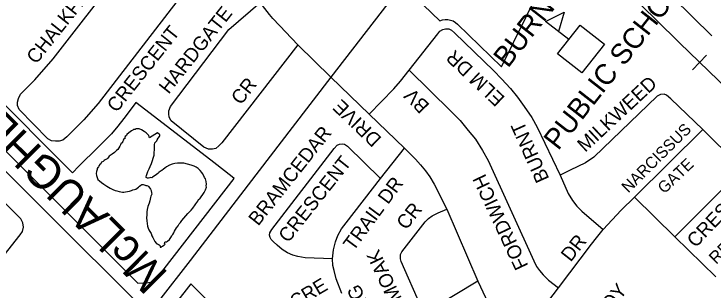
# Model space of a CAD drawing. Extents: x 586326 to 623965, y 4819854 to 4857850.
# Drawn here: x 594531 to 595381, y 4841010 to 4841346 of the extents above; entities that cross this region are included whole.
import ezdxf

# ---------------------------------------------------------------- set-up
doc = ezdxf.new("R2010")
doc.units = 0
for name, color, linetype in [('Major Rds and Hwys', 7, 'Continuous'), ('Major Rds Lbls', 7, 'Continuous'), ('Minor Rd Lbls', 7, 'Continuous'), ('Minor Rds', 7, 'Continuous'), ('Park Outlines', 7, 'Continuous'), ('Proposed Secondary Rds', 7, 'Continuous'), ('Railways_lbls', 7, 'Continuous'), ('School Syms_Lbls', 7, 'Continuous'), ('SWM Ponds', 7, 'Continuous')]:
    doc.layers.add(name, color=color, linetype=linetype)

msp = doc.modelspace()

# ---------------------------------------------------------------- linework, layer by layer
at = {"layer": 'Major Rds and Hwys'}
for points in [[(595121.61, 4841537.38), (595117.45, 4841529.79), (594916.26, 4841269.26)], [(594916.26, 4841269.26), (594869.34, 4841208.2), (594815.86, 4841138.58), (594745.05, 4841046.42), (594706.85, 4840996.7), (594700.51, 4840988.45), (594694.81, 4840981.02)], [(594694.81, 4840981.02), (594428.29, 4841246.58)]]:
    msp.add_lwpolyline(points, dxfattribs=at)
at = {"layer": 'Minor Rds'}
for points in [[(594785.13, 4841414.63), (594749.21, 4841385.46), (594745.75, 4841382.28), (594739.91, 4841376.06), (594633.35, 4841237.42), (594615.99, 4841217.46), (594595.31, 4841196.76), (594590.2, 4841192.72), (594585.94, 4841191.54), (594581.46, 4841191.32), (594576.65, 4841191.94), (594571.94, 4841194.44), (594537.32, 4841229.92), (594535.29, 4841234.84), (594535.12, 4841238.89), (594536.35, 4841243.22), (594538.77, 4841248.58), (594556.2, 4841266.13), (594578.4, 4841291.52), (594612.51, 4841335.44), (594685.85, 4841430.06), (594697.58, 4841442.02), (594736.44, 4841473.76)], [(594876.17, 4841308.86), (594783.58, 4841189.39), (594780.21, 4841185.72), (594776.34, 4841182.7), (594772.34, 4841181.78), (594767.54, 4841181.76), (594761.98, 4841184.33), (594721.97, 4841216.35), (594719.75, 4841220.6), (594719.08, 4841224.91), (594719.35, 4841228.48), (594721.28, 4841233.53), (594792.35, 4841327.4), (594830.2, 4841360.18)], [(594876.17, 4841308.86), (594861.29, 4841324.4), (594854.64, 4841331.2), (594851.36, 4841334.65), (594848.15, 4841338.16), (594845.8, 4841340.83), (594841.82, 4841345.6), (594830.2, 4841360.18)], [(595011.69, 4841278.07), (595046.46, 4841322.15), (595049.13, 4841325.33), (595052.5, 4841327.51), (595056.04, 4841328.26), (595059.74, 4841328), (595063.07, 4841326.47), (595066.67, 4841323.38), (595114.48, 4841277.04), (595124.01, 4841267.19), (595134.91, 4841255.46), (595143.62, 4841244.86), (595151.63, 4841233.59), (595160.81, 4841220.21), (595167.53, 4841208.55), (595195.3, 4841150.08)], [(594916.26, 4841269.26), (594876.17, 4841308.86)], [(594962.88, 4841224.41), (594993.09, 4841255.02), (595001.27, 4841264.55), (595011.69, 4841278.07)], [(595011.69, 4841278.07), (595062.22, 4841228.09), (595073.61, 4841216.61), (595083.53, 4841204.64), (595092.16, 4841193.83), (595100.73, 4841180.19), (595107.92, 4841167.94), (595163.28, 4841045.74), (595166.69, 4841039.2), (595170.12, 4841034.37), (595174.48, 4841028.91), (595180.96, 4841022.48), (595193.2, 4841012.92)], [(595368.77, 4841205.5), (595330.15, 4841243.06), (595324.77, 4841247.47), (595321.85, 4841248.73), (595317.54, 4841248.2), (595313.19, 4841246.05), (595236.12, 4841172.09), (595226.09, 4841165.3), (595207.49, 4841156.26), (595195.3, 4841150.08)], [(595285.73, 4841123.29), (595368.77, 4841205.5)], [(595334.97, 4841075.09), (595408.95, 4841149.3), (595410.72, 4841152.91), (595411.7, 4841156.29), (595411.57, 4841160.74), (595410.34, 4841164.74), (595368.77, 4841205.5)], [(594918.49, 4841048.21), (594885.18, 4841049.76), (594876.01, 4841051.14), (594870.06, 4841052.93), (594863.76, 4841055.72), (594856.95, 4841059.82), (594851.27, 4841064.85), (594846.25, 4841069.46), (594843.86, 4841072.01), (594842.4, 4841074.52), (594841.59, 4841077.35), (594842.25, 4841080.12), (594844.51, 4841084.24), (594920.36, 4841182.55), (594923.87, 4841186.51), (594927.07, 4841187.98), (594930.1, 4841188.36), (594933.09, 4841187.8), (594936.56, 4841185.23), (594976.77, 4841146.28)], [(594976.77, 4841146.28), (595006.06, 4841183)], [(594918.49, 4841048.21), (594919.51, 4841059.32), (594922.14, 4841069.18), (594925.07, 4841076.61), (594929.51, 4841084.91), (594934.9, 4841092.34), (594976.77, 4841146.28)], [(595195.3, 4841150.08), (595205.06, 4841127.88), (595210.49, 4841119.33), (595215.82, 4841112.49), (595221.78, 4841106.19), (595247.69, 4841083.9)], [(594441.55, 4840952.25), (594451.75, 4840967.67), (594538.41, 4841077.37), (594541.06, 4841081.66), (594542.6, 4841086.82), (594541.86, 4841092.24), (594539.25, 4841097.04), (594507.35, 4841128.61), (594503.02, 4841131.72), (594499.18, 4841133.19), (594494.57, 4841134.02), (594490.19, 4841132.09), (594485.51, 4841128.36), (594399.81, 4841020.91), (594380.6, 4840994.07)], [(595247.69, 4841083.9), (595258.47, 4841095.86), (595269.54, 4841107.52), (595285.73, 4841123.29)], [(595285.73, 4841123.29), (595334.97, 4841075.09)], [(595095.16, 4841021.04), (595037.85, 4840986.63), (595033.85, 4840985.59), (595030.98, 4840986.47), (595028.55, 4840988.09), (595025.89, 4840990.99), (595001.93, 4841045.31), (595001.08, 4841048.43), (595001.03, 4841051.35), (595001.19, 4841053.83), (595002.57, 4841056.99), (595031.01, 4841093.23), (595035.33, 4841097.52), (595039.64, 4841100.59), (595046.81, 4841104.16), (595057.41, 4841108.8)], [(595193.2, 4841012.92), (595233.53, 4841066.16), (595239.44, 4841073.86), (595247.69, 4841083.9)], [(595334.97, 4841075.09), (595384.65, 4841026.37)], [(594929.71, 4841006.31), (594922.88, 4841024.22), (594920.22, 4841034.12), (594918.85, 4841040.26), (594918.49, 4841048.21)], [(595129, 4840949.32), (595140.69, 4840956.75), (595149.28, 4840962.49), (595156.62, 4840969.08), (595164.32, 4840976.48), (595170.59, 4840983.63), (595180.33, 4840996.18), (595193.2, 4841012.92)]]:
    msp.add_lwpolyline(points, dxfattribs=at)
at = {"layer": 'Park Outlines'}
for points in [[(595124.02, 4841281.78), (595167.99, 4841372.07), (595216.35, 4841421.59), (595152.91, 4841483.54), (595125.73, 4841510.08), (595119.61, 4841516.05), (595018.38, 4841384.93), (595024.5, 4841378.96), (595026.66, 4841376.85), (595019.13, 4841367.09), (595048.89, 4841338.01), (595052.07, 4841339.05), (595055.38, 4841339.55), (595058.73, 4841339.48), (595062.02, 4841338.86), (595065.16, 4841337.7), (595068.06, 4841336.03), (595070.64, 4841333.9)], [(594602.11, 4841153.16), (594581.95, 4841173.29), (594517.57, 4841237.57), (594497.41, 4841257.7), (594477.25, 4841277.83), (594460.29, 4841260.85), (594460.31, 4841239.65), (594681.45, 4841018.82), (594701.22, 4841020.1), (594713.62, 4841036.15), (594798.64, 4841146.28), (594796.27, 4841148.12), (594773.88, 4841165.4), (594701.87, 4841221), (594679.32, 4841238.41), (594672.31, 4841229.34), (594664.43, 4841219.13), (594657.29, 4841209.88), (594649.5, 4841200.6), (594640.96, 4841192.06), (594633.19, 4841184.28), (594625.42, 4841176.5), (594617.65, 4841168.72), (594609.88, 4841160.94)], [(594745.84, 4841018.03), (594727.29, 4840994.01), (594728.76, 4840971.56), (594865.27, 4840835.69), (594867.38, 4840837.81), (594886.78, 4840857.3), (594879.83, 4840864.21), (594877.89, 4840866.52), (594876.39, 4840869.14), (594875.37, 4840871.99), (594874.88, 4840874.96), (594874.91, 4840877.98), (594875.49, 4840880.95), (594876.57, 4840883.76), (594878.14, 4840886.34), (594860.3, 4840904.1), (594847.3, 4840917.04), (594833.72, 4840930.56), (594821.14, 4840943.08), (594809.96, 4840954.21), (594746.05, 4841017.81)]]:
    msp.add_lwpolyline(points, close=True, dxfattribs=at)
at = {"layer": 'Proposed Secondary Rds'}
for points in [[(594916.26, 4841269.26), (594916.3, 4841269.22), (594962.88, 4841224.41)], [(594962.88, 4841224.41), (595006.06, 4841183)], [(595006.06, 4841183), (595019.18, 4841169.55), (595025.63, 4841162.73), (595031.61, 4841155.32), (595036.73, 4841148.03), (595042.13, 4841139.17), (595057.41, 4841108.8)], [(595057.41, 4841108.8), (595095.16, 4841021.04)], [(595095.16, 4841021.04), (595129, 4840949.32)]]:
    msp.add_lwpolyline(points, dxfattribs=at)
at = {"layer": 'Railways_lbls'}
for p, q in [((595316.8, 4841382.14), (595379.79, 4841319.73)), ((595373.43, 4841296.22), (595356.43, 4841278.22))]:
    msp.add_line(p, q, dxfattribs=at)
msp.add_lwpolyline([(596407.44, 4840270.33), (596407.44, 4840271.33), (596218.15, 4840457.44), (596103.52, 4840569.79), (596003.44, 4840670.33), (595969.44, 4840702.33), (595693.44, 4840969.33), (595693.44, 4840970.33), (595341.03, 4841310.9), (595337.29, 4841314.27), (595115.39, 4841532.57), (595087.41, 4841560.39), (594920.83, 4841724.72), (594904.79, 4841740.83), (594761.23, 4841880.8), (594503.86, 4842130.49), (594208.29, 4842425.47)], dxfattribs=at)
at = {"layer": 'School Syms_Lbls'}
msp.add_line((595205.9, 4841315.02), (595177.49, 4841337.21), dxfattribs=at)
for points in [[(595177.49, 4841337.21), (595200.27, 4841348.25), (595193.36, 4841324.74)], [(595192.27, 4841297.57), (595219.54, 4841332.47), (595249.14, 4841309.34), (595221.88, 4841274.44)]]:
    msp.add_lwpolyline(points, close=True, dxfattribs=at)
at = {"layer": 'SWM Ponds'}
msp.add_lwpolyline([(594637.36, 4841141.16), (594640.01, 4841139.02), (594643.87, 4841136.69), (594647.88, 4841134.46), (594651.19, 4841132.78), (594653.79, 4841131.66), (594655.97, 4841131.25), (594658.73, 4841130.23), (594662.96, 4841129.34), (594664.57, 4841129.37), (594666.55, 4841129.87), (594668.8, 4841130.23), (594671.24, 4841130.83), (594673.91, 4841131.54), (594675.37, 4841132.14), (594677.44, 4841132.57), (594679.15, 4841133.2), (594680.82, 4841134.47), (594682.18, 4841135.53), (594683.62, 4841136.6), (594685.04, 4841137.83), (594686.48, 4841138.61), (594688.13, 4841138.68), (594689.34, 4841138.49), (594690.59, 4841137.96), (594691.47, 4841137.73), (594692.49, 4841137.77), (594693.76, 4841137.08), (594694.36, 4841136.39), (594695.99, 4841134.5), (594696.98, 4841133.05), (594697.74, 4841131.32), (594698.24, 4841128.66), (594698.42, 4841127.15), (594698.11, 4841126.26), (594697.4, 4841124.77), (594696.9, 4841122.97), (594696.69, 4841120.86), (594696.18, 4841118.76), (594695.34, 4841115.93), (594693.88, 4841112.23), (594692.81, 4841108.52), (594692.41, 4841105.5), (594692.32, 4841102.09), (594692.25, 4841098.13), (594692.44, 4841094.58), (594692.79, 4841091.35), (594693.46, 4841087.94), (594694.02, 4841085.85), (594694.95, 4841083.45), (594696.04, 4841081.46), (594697.62, 4841079.02), (594698.76, 4841076.31), (594699.86, 4841074.24), (594701.21, 4841071.89), (594702.34, 4841069.65), (594703.87, 4841067.25), (594704.8, 4841066.6), (594705.58, 4841066.44), (594706.58, 4841065.96), (594707.36, 4841065.42), (594708.02, 4841064.91), (594708.58, 4841064.29), (594708.8, 4841063.77), (594708.6, 4841063.07), (594708.77, 4841062.66), (594709.75, 4841062.57), (594710.61, 4841063.19), (594711.61, 4841063.95), (594713, 4841064.88), (594713.93, 4841065.59), (594714.63, 4841066.1), (594714.17, 4841067.15), (594714.6, 4841068.48), (594715.38, 4841069), (594716.29, 4841069.2), (594717, 4841069.03), (594717.75, 4841069.8), (594720.01, 4841071.82), (594721.88, 4841074.52), (594722.99, 4841076.26), (594723.16, 4841077.11), (594724.01, 4841078.08), (594725.2, 4841079.92), (594726.09, 4841082), (594727.48, 4841084.1), (594728.77, 4841085.95), (594730.43, 4841088.49), (594731.92, 4841090.92), (594733.39, 4841092.39), (594735.06, 4841094.84), (594737.6, 4841097.67), (594740.05, 4841100.49), (594742.59, 4841103.32), (594744.76, 4841105.79), (594746.4, 4841107.69), (594748.56, 4841109.92), (594749.31, 4841111.3), (594750.47, 4841113), (594752.01, 4841115.39), (594753.42, 4841116.98), (594754.45, 4841118.71), (594755.34, 4841120.38), (594756.88, 4841121.3), (594758.68, 4841123.81), (594760.53, 4841126.61), (594762.14, 4841129.19), (594763.77, 4841132.32), (594765.01, 4841135.36), (594764.81, 4841137.31), (594765.11, 4841139.36), (594764.65, 4841142.33), (594763.7, 4841145.61), (594762.57, 4841147.39), (594761.77, 4841149.4), (594760.3, 4841152.02), (594759.33, 4841153.59), (594757.44, 4841155.88), (594755.15, 4841158.17), (594752.57, 4841159.77), (594750.04, 4841160.93), (594746.52, 4841162.38), (594742.18, 4841163.72), (594737.58, 4841164.63), (594733.53, 4841164.77), (594729.91, 4841164.74), (594726.57, 4841164.33), (594723.27, 4841163.56), (594720.06, 4841162.15), (594716.54, 4841160.16), (594714.3, 4841158.65), (594712.59, 4841157.29), (594710.79, 4841155.84), (594709.3, 4841154.97), (594707.27, 4841153.53), (594705.86, 4841152.34), (594704.28, 4841151.05), (594701.37, 4841149), (594699.58, 4841147.54), (594698.59, 4841147.01), (594697.13, 4841147.33), (594696.01, 4841147.06), (594694.53, 4841146.42), (594693.25, 4841146.44), (594691.81, 4841147.32), (594691.65, 4841148.26), (594691.95, 4841149.9), (594692.72, 4841152.24), (594693.59, 4841154.5), (594695.29, 4841157.83), (594696.55, 4841160.6), (594698.06, 4841164.4), (594699.57, 4841168.12), (594700.39, 4841170.74), (594701.27, 4841174.47), (594701.63, 4841177.86), (594701.91, 4841181.15), (594701.74, 4841184.38), (594701.83, 4841187), (594702.29, 4841189.6), (594704.52, 4841192.01), (594704.95, 4841192.98), (594706.42, 4841195.17), (594707.82, 4841197.22), (594708.26, 4841198.37), (594708.38, 4841199.4), (594705.66, 4841201.53), (594695.59, 4841195.62), (594695.37, 4841196.7), (594694.81, 4841198.5), (594693.77, 4841199.69), (594691.68, 4841201.47), (594689.19, 4841203.42), (594686.01, 4841205.45), (594683.21, 4841206.43), (594681.33, 4841206.45), (594679.41, 4841206.51), (594678.24, 4841205.69), (594676.45, 4841205.73), (594675.46, 4841204.75), (594674.03, 4841203.98), (594672.12, 4841202.9), (594670.64, 4841201.78), (594668.19, 4841199.61), (594667.66, 4841198.36), (594666.32, 4841197.21), (594665.66, 4841195.98), (594665.8, 4841195.19), (594665.67, 4841194.52), (594664.68, 4841194.25), (594664.26, 4841193.52), (594663.63, 4841192.8), (594663.99, 4841191.9), (594663.18, 4841191.56), (594662.97, 4841190.89), (594662.72, 4841189.8), (594662.15, 4841188.88), (594661.3, 4841188.94), (594660.37, 4841187.17), (594659.61, 4841185.34), (594658.26, 4841183.22), (594657.19, 4841181.17), (594655.63, 4841180.05), (594653.24, 4841177.67), (594650.35, 4841175.61), (594647.88, 4841173.91), (594646.74, 4841173.13), (594645.81, 4841172.12), (594645.23, 4841170.9), (594644.38, 4841169.91), (594643.5, 4841169.76), (594642.58, 4841169.35), (594641.64, 4841168.64), (594640.63, 4841167.92), (594639.26, 4841166.94), (594637.48, 4841165.83), (594636.59, 4841164.11), (594635.48, 4841163.08), (594634.09, 4841161.59), (594633.56, 4841160.04), (594632.96, 4841159.37), (594632.18, 4841158.08), (594631.97, 4841157.03), (594631.44, 4841154.8), (594630.99, 4841152.2), (594631.29, 4841149.77), (594632.11, 4841147.23), (594632.89, 4841145.03), (594634.83, 4841143.15)], close=True, dxfattribs=at)

# ---------------------------------------------------------------- texts
at = {"layer": 'Major Rds Lbls'}
msp.add_text('McLAUGHLIN   RD', height=39.6791, rotation=135.23273, dxfattribs=at).set_placement((594719.61, 4841030.78))
at = {"layer": 'Minor Rd Lbls'}
for s, height, rotation, p in [('CHALKFARM', 17, 51.54125, (594557.89, 4841284.22)), ('HARDGATE', 17, 51.54125, (594718.97, 4841247.92)), ('CRESCENT', 17, 51.54125, (594655.74, 4841225.37)), ('ELM DR', 17, 136.6091, (595129.07, 4841244.57)), ('CR', 17, 51.54125, (594806.86, 4841234.61)), ('MILKWEED', 17, 42.95715, (595225.85, 4841177.22)), ('BV', 17, 134.54087, (595037.36, 4841235.6)), ('DRIVE', 17, 136.00141, (594979.14, 4841195.2)), ('BURNT', 17, 114.22623, (595182.41, 4841145.84)), ('NARCISSUS', 14, 44.73335, (595278.31, 4841127.73)), ('BRAMCEDAR', 17, 51.54125, (594828, 4841087.52)), ('CRESCENT', 17, 51.54125, (594864.45, 4841066.9)), ('GATE', 14, 43.55838, (595322.01, 4841126.78)), ('CRESCENT', 17, 46.18208, (595360.04, 4841060.93)), ('FORDWICH', 17, 115.25997, (595156.93, 4841039.91)), ('TRAIL DR', 17, 53.54266, (594943.85, 4841056.82)), ('RED PLANT', 15, 44.45501, (595385.15, 4841040.87)), ('CR', 17, 51.54125, (595008, 4841082.55)), ('DR', 17, 51.88018, (595208.16, 4841043.72)), ('BRAMOAK', 17, 115.25997, (595022.99, 4840958.14)), ('BRAMACRE', 17, 30.69673, (594803.22, 4840945.71)), ('ERING', 17, 115.25997, (594981.19, 4840953.81)), ('VICEROY', 17, 51.54125, (595214.13, 4840929.45))]:
    msp.add_text(s, height=height, rotation=rotation, dxfattribs=at).set_placement(p)
at = {"layer": 'School Syms_Lbls'}
for s, p in [('BURNT ELM', (595131.78, 4841279.52)), ('PUBLIC SCHOOL', (595192.95, 4841179.2))]:
    msp.add_text(s, height=25, rotation=52.00002, dxfattribs=at).set_placement(p)

doc.saveas('drawing.dxf')
